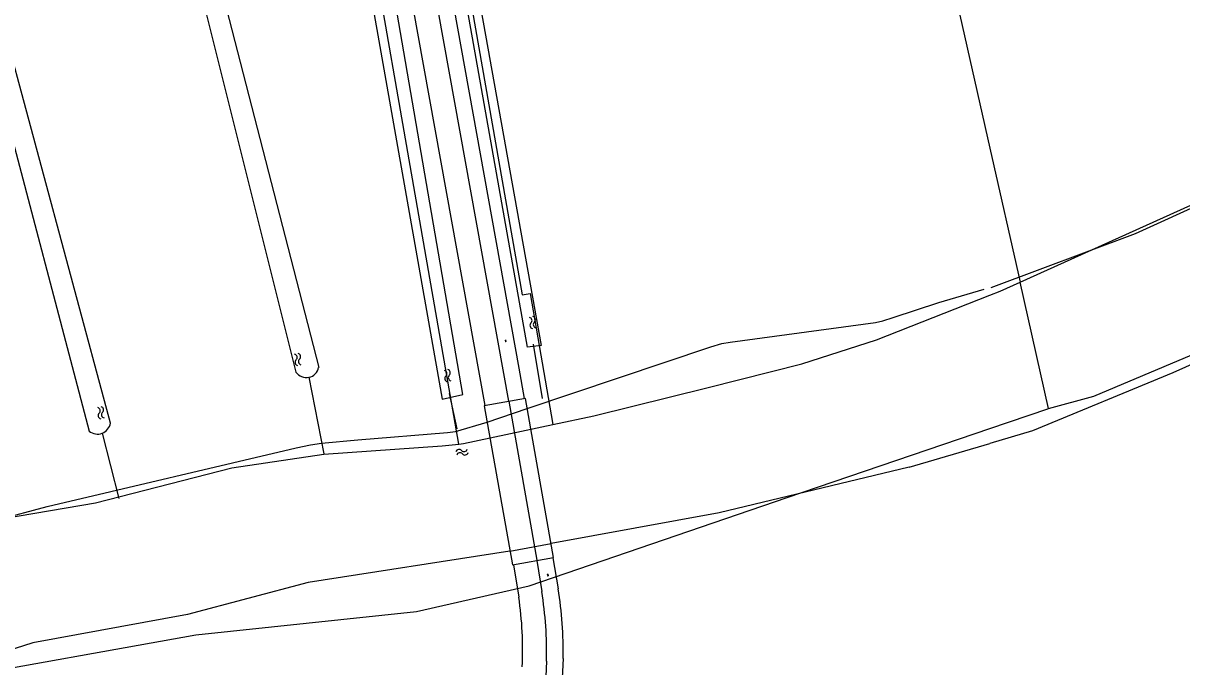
# Model space of a CAD drawing. Extents: x 148816 to 151297, y 399515 to 402500.
# Drawn here: x 150875.2 to 151024.8, y 401254.1 to 401337.1 of the extents above; entities that cross this region are included whole.
import ezdxf

# ---------------------------------------------------------------- set-up
doc = ezdxf.new("R2010")
doc.units = 0
for name, color, linetype in [('B04 Kunstwerk  [T] Norm', 7, 'Continuous'), ('B04 Kunstwerk secundair  [D] Norm', 7, 'Continuous'), ('G01 perceelsgrens', 7, 'Continuous'), ('G02 sectiegrens', 7, 'Continuous'), ('S02 Open verharding  Norm', 7, 'Continuous'), ('S05 Water  Norm', 7, 'Continuous'), ('T09 Insteek water  [T] Norm', 7, 'Continuous'), ('V00 Kant verharding algemeen  [T] Norm', 7, 'Continuous'), ('W10 Duiker  [T] Gem', 7, 'Continuous')]:
    doc.layers.add(name, color=color, linetype=linetype)

msp = doc.modelspace()

# ---------------------------------------------------------------- linework, layer by layer
at = {"layer": 'B04 Kunstwerk  [T] Norm'}
msp.add_lwpolyline([(150940.06, 401288.68), (150934.74, 401287.75), (150938.39, 401267.23), (150943.7, 401268.2), (150940.06, 401288.68)], dxfattribs=at)
at = {"layer": 'B04 Kunstwerk secundair  [D] Norm'}
for p, q in [((150935.11, 401285.64), (150940.29, 401287.38)), ((150938.07, 401269.02), (150943.38, 401270))]:
    msp.add_line(p, q, dxfattribs=at)
at = {"layer": 'G01 perceelsgrens'}
for points in [[(150969.08, 401458.07), (151000, 401320.96)], [(150914.05, 401447.6), (150927.17, 401373.18), (150939.66, 401302.07), (150940.68, 401302.23), (150943.6, 401285.33)], [(150931.48, 401282.82), (150914.22, 401381.53), (150904.31, 401438.41), (150893.54, 401443.69)], [(151003.9, 401303.68), (151025.93, 401313.62), (151054.04, 401327.08), (151073.33, 401336.95), (151087.04, 401345.52), (151108.02, 401356.39), (151125.93, 401366.76), (151134.47, 401372.88)], [(151000, 401320.96), (151003.9, 401303.68)], [(151000, 401302), (151001.33, 401302.52), (151003.9, 401303.68)], [(151007.57, 401287.4), (151003.9, 401303.68)], [(150943.6, 401285.33), (150948.89, 401286.45), (150963.65, 401290.09), (150975.73, 401293.17), (150985.36, 401296.26), (151000, 401302)], [(150931.48, 401282.82), (150932.06, 401282.89), (150943.6, 401285.33)], [(150743.46, 401231.33), (150747.6, 401233.29), (150756.55, 401236.57), (150761.43, 401238.3), (150776.9, 401246.68), (150796.3, 401252.3), (150806.5, 401254.89), (150817.95, 401257.98), (150830.15, 401261.93), (150842.92, 401266.01), (150851.86, 401268.61), (150857.43, 401270.27), (150872.7, 401273.22), (150884.58, 401275.24), (150902.16, 401279.74), (150914.05, 401281.51), (150929.31, 401282.58), (150931.48, 401282.82)]]:
    msp.add_lwpolyline(points, dxfattribs=at)
at = {"layer": 'G02 sectiegrens'}
for points in [[(151007.57, 401287.4), (151013.42, 401288.98), (151028.82, 401295.48), (151040.27, 401300.75), (151048.04, 401304.65)], [(151000, 401284.83), (151007.47, 401287.37), (151007.57, 401287.4)], [(150654.96, 401174.24), (150666.42, 401178.14), (150676.24, 401182.17), (150690.76, 401187.12), (150729.64, 401203.92), (150744.79, 401210.42), (150777.9, 401224.93), (150786.66, 401228.53), (150796.68, 401231.99), (150804.94, 401234.34), (150834.1, 401243.23), (150864.82, 401252.37), (150897.54, 401258.2), (150925.99, 401261.22), (150940.57, 401264.54), (150973.86, 401275.93), (151000, 401284.83)]]:
    msp.add_lwpolyline(points, dxfattribs=at)
at = {"layer": 'S02 Open verharding  Norm'}
for p, q in [((150937.44, 401296.22), (150937.5, 401296.23)), ((150937.44, 401296.23), (150937.48, 401296.01)), ((150937.45, 401296.17), (150937.44, 401296.17)), ((150937.52, 401296.13), (150937.46, 401296.12)), ((150937.47, 401296.07), (150937.46, 401296.07)), ((150937.48, 401296.02), (150937.54, 401296.03)), ((150937.5, 401296.25), (150937.54, 401296.02)), ((150937.53, 401296.18), (150937.51, 401296.18)), ((150937.55, 401296.09), (150937.53, 401296.08)), ((150942.89, 401266.04), (150942.94, 401265.82)), ((150942.9, 401265.98), (150942.89, 401265.98)), ((150942.9, 401266.03), (150942.95, 401266.04)), ((150942.97, 401265.94), (150942.91, 401265.93)), ((150942.92, 401265.88), (150942.91, 401265.88)), ((150942.93, 401265.83), (150942.99, 401265.84)), ((150942.95, 401266.05), (150942.99, 401265.83)), ((150942.98, 401265.99), (150942.96, 401265.99)), ((150943, 401265.89), (150942.98, 401265.89))]:
    msp.add_line(p, q, dxfattribs=at)
at = {"layer": 'S05 Water  Norm'}
for centre, start, end in [((150940.49, 401298.74), 312.5088, 76.3638), ((150940.93, 401298.85), 312.5088, 76.3638), ((150941.5, 401298.23), 132.5088, 256.3638), ((150941.07, 401298.12), 132.5088, 256.3638), ((150910.18, 401293.98), 312.5088, 76.3638), ((150910.62, 401294.09), 312.5088, 76.3638), ((150910.76, 401293.35), 132.5088, 256.3638), ((150911.19, 401293.46), 132.5088, 256.3638), ((150929.52, 401291.9), 312.5088, 76.3638), ((150930.09, 401291.27), 132.5088, 256.3638), ((150929.95, 401292.01), 312.5088, 76.3638), ((150930.53, 401291.38), 132.5088, 256.3638), ((150884.77, 401287.11), 312.5088, 76.3638), ((150885.35, 401286.48), 132.5088, 256.3638), ((150885.21, 401287.22), 312.5088, 76.3638), ((150885.78, 401286.59), 132.5088, 256.3638), ((150931.51, 401281.7), 40.9185, 164.7735), ((150932.15, 401282.26), 220.9184, 344.7735), ((150931.61, 401281.27), 40.9185, 164.7735), ((150932.25, 401281.82), 220.9184, 344.7735)]:
    msp.add_arc(centre, 0.425, start, end, dxfattribs=at)
at = {"layer": 'T09 Insteek water  [T] Norm'}
for p, q in [((150910.46, 401292.09), (150879.35, 401416.67)), ((150881.23, 401417.6), (150913.39, 401292.7)), ((150886.51, 401285.51), (150853.92, 401406.46)), ((150851.71, 401406.08), (150883.77, 401284.48)), ((151049.2, 401303.46), (151023.61, 401292.01)), ((150993.43, 401301.06), (150999.29, 401302.77)), ((150987.51, 401299.15), (150993.43, 401301.06)), ((150966.49, 401295.95), (150985.25, 401298.51)), ((150985.25, 401298.51), (150986.19, 401298.69)), ((150986.19, 401298.69), (150987.51, 401299.15)), ((150964.01, 401295.37), (150965.43, 401295.78)), ((150965.43, 401295.78), (150966.49, 401295.95)), ((150940.29, 401287.38), (150964.01, 401295.37)), ((151023.61, 401292.01), (151005.49, 401284.5)), ((150931.06, 401284.42), (150935.11, 401285.64)), ((150918.42, 401283.34), (150929.99, 401284.32)), ((150929.99, 401284.32), (150931.06, 401284.42)), ((151005.49, 401284.5), (151000, 401282.89)), ((150878.34, 401274.74), (150910.5, 401282.32)), ((150910.5, 401282.32), (150912.35, 401282.7)), ((150912.35, 401282.7), (150913.75, 401282.95)), ((150913.75, 401282.95), (150918.42, 401283.34)), ((150989.57, 401279.84), (151000, 401282.89)), ((150989.57, 401279.84), (150965.05, 401273.94)), ((150852.58, 401267.94), (150878.34, 401274.74)), ((150965.05, 401273.94), (150943.38, 401270)), ((150938.07, 401269.02), (150912.01, 401264.94)), ((150912.01, 401264.94), (150896.45, 401260.82)), ((150896.45, 401260.82), (150876.5, 401257.19)), ((150876.5, 401257.19), (150854.39, 401250))]:
    msp.add_line(p, q, dxfattribs=at)
for points in [[(151247.32, 401448.05), (151236.27, 401437.32), (151230.12, 401430.98), (151217.08, 401417.63), (151202.61, 401406.98), (151193.39, 401402.55), (151176.68, 401392.49), (151166.43, 401389.68), (151154.98, 401384.67), (151133.18, 401369.19), (151110.88, 401354.84), (151088.45, 401340.85), (151046.95, 401322.75), (151018.76, 401309.93), (151000.13, 401302.96)], [(150942.1, 401295.53), (150940.33, 401295.3), (150914.64, 401439.65), (150916.59, 401439.79), (150917.64, 401431.93), (150942.1, 401295.53)], [(150929.3, 401288.61), (150931.99, 401289.19), (150907.18, 401433.32), (150906.57, 401436.61), (150904.26, 401437.72), (150903.1, 401436.98), (150929.3, 401288.61)]]:
    msp.add_lwpolyline(points, dxfattribs=at)
for centre, radius, start, end in [((150911.79, 401293.01), 1.62, 214.6051, 349.0402), ((150884.84, 401285.8), 1.7, 231.1461, 350.0388)]:
    msp.add_arc(centre, radius, start, end, dxfattribs=at)
at = {"layer": 'V00 Kant verharding algemeen  [T] Norm'}
msp.add_line((150937.91, 401288.33), (150941.53, 401267.85), dxfattribs=at)
for points in [[(150911.38, 401434.83), (150937.89, 401288.33)], [(150913.4, 401435.61), (150939.23, 401292.6), (150939.92, 401288.68)], [(150908.3, 401434.5), (150934.84, 401287.79)], [(150938.53, 401267.24), (150939.22, 401263.06)], [(150941.54, 401267.78), (150942.17, 401263.8)], [(150943.6, 401268.16), (150944.3, 401264.16)], [(150942.78, 401254.82), (150942.55, 401249.82)], [(150944.93, 401255.15), (150944.7, 401250.15)]]:
    msp.add_lwpolyline(points, dxfattribs=at)
for centre, radius, start, end in [((150892.46, 401256.01), 52.48, 359.0609, 8.9369), ((150893.23, 401256.27), 46.48, 357.3072, 8.3972), ((150894.33, 401256.04), 48.47, 358.5628, 9.2127)]:
    msp.add_arc(centre, radius, start, end, dxfattribs=at)
at = {"layer": 'W10 Duiker  [T] Gem'}
for p, q in [((150912.13, 401291.42), (150914.03, 401281.55)), ((150885.43, 401284.22), (150887.6, 401275.8))]:
    msp.add_line(p, q, dxfattribs=at)
for points in [[(150942.29, 401288.67), (150941.12, 401295.68)], [(150931.24, 401284.78), (150930.26, 401289.34)]]:
    msp.add_lwpolyline(points, dxfattribs=at)

doc.saveas('drawing.dxf')
